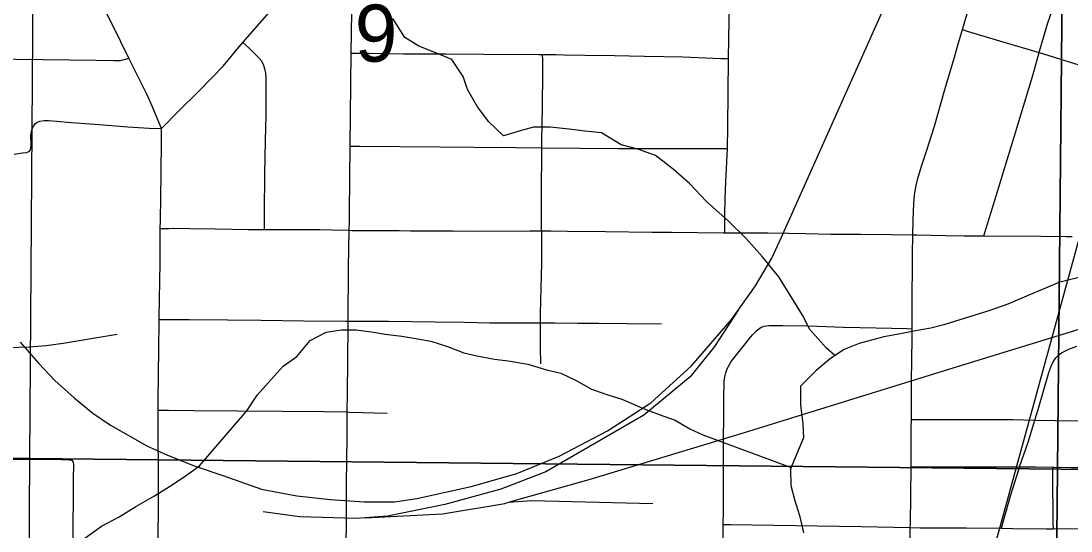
# Model space of a CAD drawing. Extents: x 0 to 34, y 0 to 22.
# Drawn here: x 14.087 to 14.858, y 18.187 to 18.561 of the extents above; entities that cross this region are included whole.
import ezdxf

# ---------------------------------------------------------------- set-up
doc = ezdxf.new("R2010")
doc.units = 0
for name, color, linetype in [('GM_X_City_Street', 7, 'Continuous'), ('GM_X_Major_River_Text', 7, 'Continuous'), ('GM_X_Minor_River', 7, 'Continuous'), ('GM_X_Rail_Line', 7, 'Continuous'), ('GM_X_Section', 7, 'Continuous'), ('GM_X_Section_Text', 7, 'Continuous'), ('GM_X_US_Shield', 7, 'Continuous')]:
    doc.layers.add(name, color=color, linetype=linetype)

msp = doc.modelspace()

# ---------------------------------------------------------------- linework, layer by layer
at = {"layer": 'GM_X_City_Street'}
for p, q in [((14.32885, 18.4689), (14.32957, 18.53718)), ((14.18827, 18.21325), (14.18825, 18.22355))]:
    msp.add_line(p, q, dxfattribs=at)
for points in [[(14.6064, 18.53312), (14.60702, 18.57634), (14.60738, 18.61363), (14.60788, 18.66022), (14.60841, 18.70372), (14.60886, 18.7379), (14.60974, 18.78449), (14.6103, 18.82641)], [(14.16644, 18.53351), (14.16054, 18.54545), (14.1522, 18.56223), (14.14384, 18.57891), (14.13569, 18.59565), (14.12922, 18.6089)], [(14.32957, 18.53718), (14.3299, 18.5671), (14.33023, 18.60543)], [(14.25015, 18.54493), (14.26773, 18.56496), (14.2946, 18.59644)], [(14.79354, 18.40309), (14.79625, 18.41188), (14.79989, 18.42373), (14.81605, 18.47641), (14.82924, 18.52003), (14.83416, 18.53759), (14.83452, 18.53872), (14.84066, 18.5595), (14.8447, 18.57122), (14.84783, 18.57998), (14.84984, 18.58584)], [(14.73953, 18.16709), (14.7397, 18.18931), (14.73971, 18.19177), (14.74023, 18.23387), (14.74028, 18.23802), (14.74044, 18.26285), (14.74045, 18.26855), (14.74051, 18.29694), (14.74096, 18.3279), (14.74102, 18.33508), (14.74112, 18.34959), (14.74134, 18.38979), (14.74153, 18.40388), (14.74168, 18.41457), (14.74222, 18.42685), (14.74273, 18.43301), (14.74373, 18.43917), (14.74515, 18.44525), (14.74789, 18.45418), (14.75187, 18.46591), (14.75736, 18.48365), (14.76507, 18.51044), (14.77202, 18.53418), (14.77458, 18.54302), (14.77793, 18.55444), (14.78212, 18.56871)], [(14.77793, 18.55444), (14.78144, 18.55338), (14.80754, 18.54551), (14.83416, 18.53759), (14.86329, 18.5286), (14.89036, 18.5204), (14.89325, 18.51952)], [(14.19039, 18.48202), (14.2029, 18.49469), (14.21752, 18.50915), (14.22787, 18.51951), (14.23561, 18.5276), (14.24157, 18.53469), (14.24344, 18.53704), (14.24734, 18.54173), (14.25015, 18.54493)], [(14.26596, 18.40784), (14.26596, 18.41012), (14.26596, 18.42067), (14.26628, 18.44843), (14.26668, 18.47316), (14.26687, 18.48238), (14.26706, 18.49159), (14.26722, 18.50085), (14.26722, 18.50702), (14.26728, 18.5194), (14.26698, 18.52258), (14.26629, 18.5257), (14.2652, 18.52873), (14.26366, 18.53157), (14.26164, 18.53409), (14.25939, 18.53629), (14.25718, 18.53839), (14.25495, 18.54046), (14.25015, 18.54493)], [(13.93012, 18.53249), (13.94615, 18.53254), (13.97354, 18.53265), (13.99396, 18.53273), (14.00353, 18.53277), (14.05903, 18.533), (14.08372, 18.53285), (14.14234, 18.53195), (14.15552, 18.5317), (14.16008, 18.53167), (14.16392, 18.53265), (14.16644, 18.53351)], [(14.19039, 18.48202), (14.18364, 18.49832), (14.17978, 18.50652), (14.17568, 18.51481), (14.16644, 18.53351)], [(14.32957, 18.53718), (14.33681, 18.53711), (14.34299, 18.53704), (14.36791, 18.53675), (14.38033, 18.53667), (14.3896, 18.53667), (14.39889, 18.53661), (14.42689, 18.53638), (14.46718, 18.53621), (14.46998, 18.53619), (14.47937, 18.53613), (14.48553, 18.536), (14.501, 18.53567), (14.52281, 18.53532), (14.54465, 18.53501), (14.57272, 18.53436), (14.60077, 18.53332), (14.6064, 18.53312)], [(14.46855, 18.30922), (14.46831, 18.32168), (14.46842, 18.33945), (14.46846, 18.34634), (14.46878, 18.36487), (14.46949, 18.38344), (14.46948, 18.39581), (14.46927, 18.40682), (14.46924, 18.40816), (14.46924, 18.43277), (14.46947, 18.46781), (14.46951, 18.47309), (14.46995, 18.49791), (14.47014, 18.52272), (14.47003, 18.53203), (14.46998, 18.53619)], [(14.60553, 18.46719), (14.60591, 18.48313), (14.6064, 18.53312)], [(14.08224, 18.46317), (14.08834, 18.46402), (14.09143, 18.46439), (14.09268, 18.46473), (14.09356, 18.46525), (14.09427, 18.46623), (14.09458, 18.46737), (14.09473, 18.47026), (14.09458, 18.47656), (14.09496, 18.47979), (14.09542, 18.48151), (14.09601, 18.48299), (14.09701, 18.48443), (14.09805, 18.48567), (14.09949, 18.48664), (14.10109, 18.48722), (14.10436, 18.48775), (14.10758, 18.48765), (14.11362, 18.48719), (14.124, 18.4864), (14.13798, 18.48534), (14.15088, 18.48435), (14.1658, 18.48321), (14.18124, 18.48204), (14.19039, 18.48202)], [(14.1895, 18.40857), (14.18955, 18.41451), (14.19003, 18.44858), (14.1905, 18.47335), (14.19039, 18.48202)], [(14.32815, 18.40723), (14.32827, 18.41401), (14.32822, 18.42024), (14.3286, 18.44522), (14.32885, 18.4689)], [(14.32885, 18.4689), (14.33559, 18.46885), (14.39452, 18.46843), (14.41942, 18.46827), (14.45058, 18.46799), (14.46947, 18.46781), (14.49734, 18.46755), (14.52535, 18.46725), (14.53159, 18.46727), (14.54815, 18.4672), (14.56898, 18.46712), (14.59702, 18.46712), (14.60014, 18.46714), (14.60553, 18.46719)], [(14.60366, 18.40541), (14.60366, 18.40793), (14.60366, 18.41879), (14.60388, 18.43038), (14.60431, 18.44282), (14.60553, 18.46719)], [(14.1887, 18.34177), (14.18871, 18.34319), (14.18932, 18.38349), (14.1895, 18.40857)], [(14.1895, 18.40857), (14.19576, 18.40866), (14.19899, 18.4087), (14.21123, 18.40854), (14.22964, 18.40827), (14.25424, 18.40791), (14.26596, 18.40784)], [(14.26596, 18.40784), (14.27579, 18.40779), (14.30023, 18.40784), (14.3062, 18.4078), (14.31568, 18.40766), (14.32815, 18.40723)], [(14.32733, 18.34059), (14.32765, 18.38031), (14.32815, 18.40723)], [(14.32815, 18.40723), (14.32997, 18.40717), (14.36469, 18.40704), (14.37306, 18.40692), (14.38365, 18.40692), (14.39203, 18.40692), (14.40409, 18.40692), (14.42219, 18.40667), (14.46083, 18.40686), (14.46927, 18.40682)], [(14.46927, 18.40682), (14.47605, 18.40678), (14.48832, 18.40654), (14.51609, 18.40631), (14.54998, 18.40594), (14.5644, 18.4058), (14.60257, 18.40543), (14.60366, 18.40541)], [(14.60366, 18.40541), (14.61254, 18.4053), (14.62607, 18.40528), (14.63522, 18.40534), (14.6506, 18.40515), (14.66298, 18.40497), (14.6815, 18.40453), (14.70318, 18.40441), (14.72594, 18.40419), (14.74153, 18.40388)], [(14.74153, 18.40388), (14.74441, 18.40381), (14.75488, 18.40357), (14.76546, 18.40345), (14.77933, 18.40318), (14.79354, 18.40309)], [(14.79354, 18.40309), (14.8354, 18.40283), (14.85405, 18.40272), (14.8585, 18.40275)], [(14.188, 18.27531), (14.18801, 18.27818), (14.18821, 18.30602), (14.18847, 18.31532), (14.18838, 18.31842), (14.1887, 18.34177)], [(14.1887, 18.34177), (14.19524, 18.34181), (14.21075, 18.34187), (14.2387, 18.34161), (14.26356, 18.34125), (14.29465, 18.34094), (14.32572, 18.3406), (14.32733, 18.34059), (14.3568, 18.34052), (14.39098, 18.34006), (14.41258, 18.3398), (14.43115, 18.33944), (14.46842, 18.33945), (14.47913, 18.33946), (14.49561, 18.33917), (14.51128, 18.33919), (14.5317, 18.33889), (14.55708, 18.33859)], [(14.32661, 18.27402), (14.32671, 18.28739), (14.3273, 18.33694), (14.32733, 18.34059)], [(14.60216, 18.12959), (14.60222, 18.13607), (14.6022, 18.14128), (14.60216, 18.1537), (14.60243, 18.17934), (14.60253, 18.19143), (14.6026, 18.20089), (14.60273, 18.23157), (14.60276, 18.25637), (14.60299, 18.26876), (14.60286, 18.28427), (14.60321, 18.29666), (14.60357, 18.29974), (14.60425, 18.30276), (14.60531, 18.30567), (14.60672, 18.30843), (14.60839, 18.31104), (14.61215, 18.31598), (14.61797, 18.32318), (14.62179, 18.32794), (14.624, 18.33062), (14.62735, 18.33406)], [(14.62735, 18.33406), (14.63036, 18.33616), (14.63246, 18.33691), (14.63581, 18.33741), (14.63966, 18.3375), (14.64629, 18.33754), (14.66504, 18.3372), (14.69057, 18.33631), (14.71472, 18.33574), (14.73718, 18.33518), (14.74102, 18.33508)], [(13.93701, 18.31988), (13.95995, 18.32109), (13.98577, 18.32205), (14.01217, 18.32232), (14.05578, 18.32159), (14.07766, 18.32139), (14.09334, 18.32185), (14.10586, 18.32288), (14.11831, 18.32451), (14.14912, 18.32971), (14.15785, 18.33119)], [(14.8464, 18.3137), (14.84832, 18.3156), (14.85049, 18.31732), (14.85596, 18.3202), (14.86176, 18.32234)], [(14.80659, 18.1887), (14.80841, 18.19521), (14.81343, 18.21328), (14.81901, 18.23121), (14.81991, 18.23382), (14.82615, 18.25191), (14.83112, 18.26814), (14.83348, 18.27587), (14.84141, 18.30291), (14.84363, 18.30876), (14.8443, 18.31024), (14.84537, 18.3122), (14.8464, 18.3137)], [(14.18825, 18.22355), (14.18825, 18.22561), (14.18828, 18.2411), (14.18802, 18.24728), (14.18796, 18.25964), (14.188, 18.26888), (14.188, 18.27531)], [(14.188, 18.27531), (14.19545, 18.27529), (14.21397, 18.27523), (14.27885, 18.27467), (14.30971, 18.27436), (14.32661, 18.27402), (14.32823, 18.27399), (14.35603, 18.27324)], [(14.32593, 18.17604), (14.32609, 18.1945), (14.32614, 18.21004), (14.32601, 18.21621), (14.32612, 18.22542), (14.32622, 18.23474), (14.32652, 18.25948), (14.32661, 18.27402)], [(14.74045, 18.26855), (14.74404, 18.26858), (14.7498, 18.26861), (14.78087, 18.2685), (14.815, 18.26843), (14.83112, 18.26814), (14.84601, 18.26787), (14.90181, 18.26723)], [(14.07434, 18.23939), (14.11714, 18.23911), (14.11947, 18.23921), (14.12148, 18.23916), (14.12283, 18.23905), (14.12435, 18.23873)], [(14.12305, 18.00829), (14.12319, 18.01281), (14.12364, 18.02816), (14.12361, 18.04688), (14.12398, 18.06514), (14.12487, 18.13413), (14.12494, 18.1392), (14.12562, 18.17622), (14.12584, 18.22562), (14.12607, 18.23472), (14.12602, 18.23586), (14.12581, 18.23683), (14.12532, 18.23791), (14.12435, 18.23873)], [(14.74023, 18.23387), (14.74303, 18.23387), (14.75693, 18.23387), (14.77094, 18.23374), (14.7862, 18.23371), (14.80371, 18.23369), (14.81991, 18.23382), (14.83205, 18.23369), (14.84432, 18.2335), (14.84494, 18.23349), (14.85717, 18.2334), (14.86615, 18.23322), (14.89315, 18.23297), (14.90653, 18.23285), (14.92818, 18.23256), (14.9372, 18.23242), (14.93885, 18.23239)], [(14.84467, 18.18841), (14.8446, 18.19251), (14.8444, 18.20448), (14.84417, 18.21641), (14.84431, 18.23241), (14.84432, 18.2335)], [(14.18766, 18.13383), (14.18768, 18.13573), (14.18798, 18.15745), (14.18786, 18.18536), (14.18824, 18.20084), (14.18827, 18.21016), (14.18827, 18.21325)], [(14.60253, 18.19143), (14.60793, 18.19139), (14.62337, 18.19127), (14.70371, 18.18995), (14.7397, 18.18931), (14.74686, 18.18918), (14.78076, 18.18898), (14.80659, 18.1887), (14.81472, 18.18861), (14.83941, 18.1884), (14.84467, 18.18841), (14.8548, 18.18846), (14.88259, 18.18834), (14.88872, 18.18838), (14.89439, 18.18843)]]:
    msp.add_lwpolyline(points, dxfattribs=at)
at = {"layer": 'GM_X_Minor_River'}
for points in [[(14.6844, 18.31545), (14.67816, 18.32094), (14.66589, 18.33454), (14.66049, 18.34514), (14.65278, 18.35763), (14.64316, 18.37314), (14.63126, 18.38788), (14.61899, 18.40148), (14.60635, 18.41393), (14.59028, 18.42826), (14.57763, 18.44147), (14.56577, 18.45202), (14.55277, 18.46219), (14.53981, 18.46666), (14.52763, 18.46999), (14.51312, 18.47863), (14.50095, 18.48006), (14.49145, 18.48113), (14.47586, 18.48291), (14.46332, 18.48282), (14.45346, 18.48008), (14.44134, 18.47658), (14.43062, 18.48676), (14.42217, 18.49772), (14.41484, 18.51059), (14.41173, 18.52007), (14.40326, 18.53256), (14.39335, 18.53667), (14.37925, 18.54226), (14.36894, 18.54865), (14.36009, 18.56265)], [(14.86729, 18.37366), (14.84871, 18.36897), (14.83887, 18.36471), (14.82486, 18.3589), (14.81124, 18.3531), (14.79798, 18.34844), (14.78699, 18.34494), (14.76426, 18.33793), (14.75478, 18.33557), (14.7434, 18.33359), (14.7324, 18.33122), (14.72026, 18.32923), (14.70207, 18.32416), (14.69108, 18.3199), (14.68126, 18.31336), (14.6707, 18.30454), (14.65902, 18.29304), (14.65913, 18.27936), (14.66077, 18.26531), (14.66123, 18.25504)], [(14.21836, 18.23453), (14.25306, 18.27483), (14.26056, 18.28629), (14.27072, 18.29777), (14.27976, 18.30772), (14.28958, 18.31464), (14.29936, 18.3265), (14.31108, 18.33266), (14.32247, 18.33427), (14.3331, 18.33435), (14.34451, 18.33291), (14.3544, 18.33108), (14.36657, 18.32965), (14.37685, 18.32783), (14.38788, 18.32601), (14.40007, 18.32192), (14.41226, 18.31745), (14.42178, 18.31524), (14.43471, 18.31267), (14.4446, 18.31161), (14.45906, 18.30905), (14.47277, 18.30497), (14.48343, 18.30239), (14.49449, 18.29715), (14.50594, 18.29077), (14.51775, 18.28668), (14.52803, 18.28333), (14.54557, 18.27586), (14.55548, 18.27213), (14.56729, 18.26803), (14.57798, 18.26165), (14.58751, 18.25716), (14.65217, 18.23338)], [(14.66123, 18.25504), (14.65171, 18.2323), (14.65206, 18.22014), (14.65469, 18.20986), (14.65846, 18.19807), (14.66146, 18.18552)], [(14.13236, 18.1802), (14.14644, 18.19039), (14.15938, 18.19718), (14.17155, 18.20472), (14.18525, 18.21264), (14.19819, 18.22056), (14.20884, 18.22773), (14.21836, 18.23453)]]:
    msp.add_lwpolyline(points, dxfattribs=at)
at = {"layer": 'GM_X_Rail_Line'}
for points in [[(15.04011, 18.99876), (14.89003, 18.49791), (14.77587, 18.08165), (14.64474, 18.05058), (14.32955, 17.9691), (13.91678, 17.97559), (13.89038, 17.96958), (13.86935, 17.9605), (13.84404, 17.94417), (13.82606, 17.92493), (13.79728, 17.87135), (13.78402, 17.84741), (13.76278, 17.82947), (13.73567, 17.81573), (13.69777, 17.79733), (13.65703, 17.78154), (13.61658, 17.76725), (13.45712, 17.70773), (13.36788, 17.66963), (13.28339, 17.62439), (13.2404, 17.59882)], [(14.08659, 18.32516), (14.10031, 18.30951), (14.11224, 18.29707), (14.12622, 18.28437), (14.14007, 18.27321), (14.15303, 18.26424), (14.17958, 18.2491), (14.19471, 18.2423), (14.21498, 18.23422), (14.23601, 18.22717), (14.2637, 18.21733), (14.28961, 18.21242), (14.31427, 18.20974), (14.33894, 18.20806), (14.36135, 18.2081), (14.37778, 18.21062), (14.41757, 18.21928), (14.45097, 18.22896), (14.48201, 18.24153), (14.51767, 18.26026), (14.54939, 18.28071), (14.57909, 18.30793), (14.60873, 18.34209), (14.62618, 18.36646), (14.63823, 18.38672), (14.64516, 18.40212), (14.87779, 18.92228)], [(14.445, 18.2078), (14.50403, 18.22453), (14.61803, 18.25901), (14.77109, 18.30648), (15.17974, 18.43169)], [(14.61348, 18.34872), (14.59597, 18.32198), (14.57809, 18.29986), (14.54428, 18.27175), (14.47239, 18.23017), (14.43929, 18.21745), (14.39822, 18.2062), (14.35614, 18.19767), (14.33969, 18.19639)], [(14.445, 18.2078), (14.46197, 18.20906), (14.55089, 18.20701)], [(14.33969, 18.19639), (14.39649, 18.19924), (14.4423, 18.20703), (14.445, 18.2078)], [(14.33969, 18.19639), (14.33323, 18.19589), (14.29164, 18.19704), (14.26498, 18.20071)]]:
    msp.add_lwpolyline(points, dxfattribs=at)
at = {"layer": 'GM_X_Section'}
for points in [[(15.1219, 19.23237), (15.11019, 18.22945), (14.09372, 18.2398), (14.10087, 19.24199)], [(14.85583, 19.05974), (14.84601, 18.05685), (13.83937, 18.07027), (13.85109, 19.07319)], [(15.86246, 19.05461), (15.85453, 18.04874), (14.84601, 18.05685), (14.85583, 19.05974)], [(15.11019, 18.22945), (15.0949, 17.21752), (14.08752, 17.22638), (14.09372, 18.2398)]]:
    msp.add_lwpolyline(points, close=True, dxfattribs=at)
at = {"layer": 'GM_X_US_Shield'}
for points in [[(13.2404, 19.25055), (13.2404, 18.2489), (14.09372, 18.2398), (14.10087, 19.24199)], [(13.2404, 18.2489), (13.2404, 17.23459), (14.08752, 17.22638), (14.09372, 18.2398)]]:
    msp.add_lwpolyline(points, close=True, dxfattribs=at)

# ---------------------------------------------------------------- texts
at = {"layer": 'GM_X_Major_River_Text'}
msp.add_text('Jerome Fork', height=0.0947302, rotation=317.99227, dxfattribs=at).set_placement((14.58766, 18.88945))
at = {"layer": 'GM_X_Section_Text'}
msp.add_text('9', height=0.04186, rotation=0.00001, dxfattribs=at).set_placement((14.33222, 18.53088))

doc.saveas('drawing.dxf')
